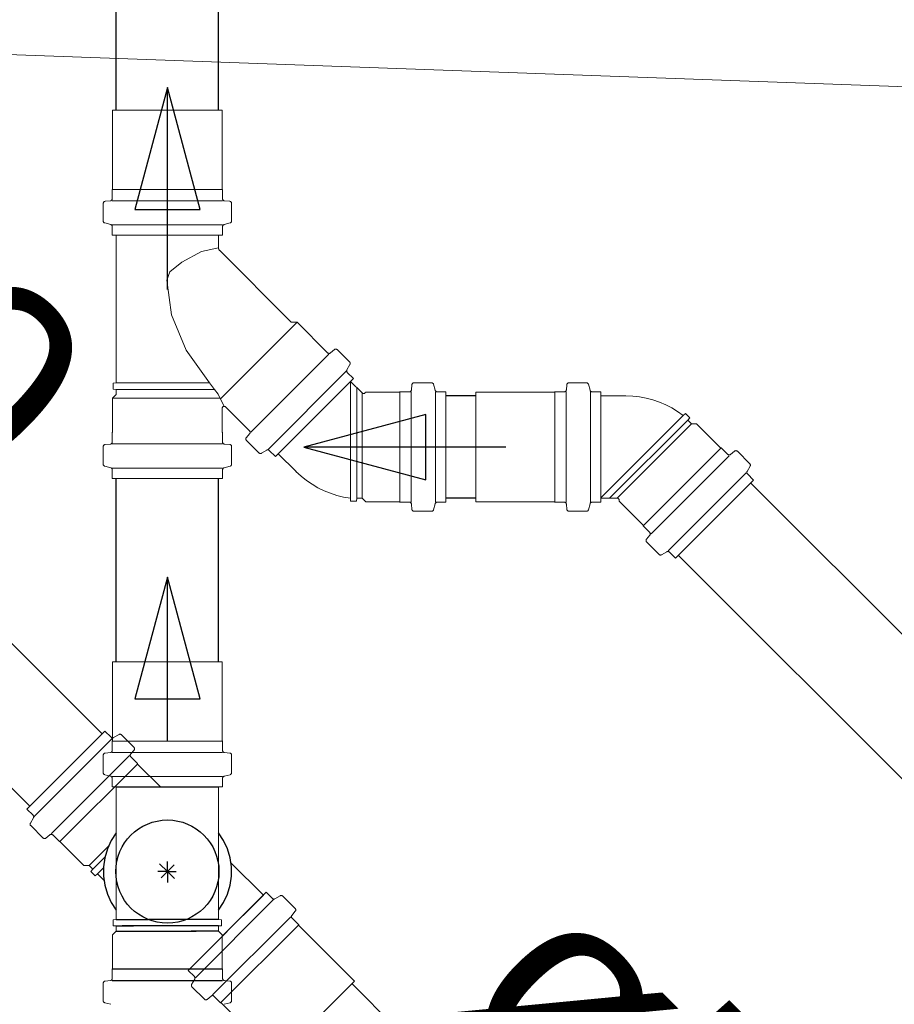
# Model space of a CAD drawing. Header units: millimetres. Extents: x 567 to 934, y -1 to 364.
# Tile 264 of 656: x 625.718 to 626.584, y 235.629 to 236.604. Entities that reach past the tile are written whole.
import ezdxf

# ---------------------------------------------------------------- set-up
doc = ezdxf.new("R2010")
doc.units = ezdxf.units.MM
doc.header["$MEASUREMENT"] = 0
doc.linetypes.add('NULL', pattern=[0])
doc.layers.add('ARQ FINA', color=8, linetype='Continuous')
doc.layers.add('SIMBOLOS INT', color=14, linetype='Continuous')
for name, color, linetype, lineweight in [('CV-Condutos', 14, 'Continuous', 25), ('CV-Sentido conduto', 14, 'Continuous', 30), ('Simbolos', 14, 'Continuous', 20), ('Simbolos_int', 14, 'Continuous', 15), ('TQ-Condutos', 14, 'Continuous', 25), ('TQ-Textos conduto', 7, 'Continuous', 9)]:
    doc.layers.add(name, color=color, linetype=linetype, lineweight=lineweight)
doc.styles.add('Arial', font='arial.ttf')

msp = doc.modelspace()

# ---------------------------------------------------------------- linework, layer by layer
at = {"layer": 'ARQ FINA', "lineweight": 5}
msp.add_line((625.01942, 236.59476), (630.25942, 236.40621), dxfattribs=at)
at = {"layer": 'CV-Condutos'}
for p, q in [((625.81322, 236.51479), (625.81322, 236.62476)), ((625.91462, 236.51479), (625.91462, 236.62476)), ((626.16942, 236.23169), (626.13991, 236.23169)), ((625.81322, 235.96806), (625.81322, 236.14979)), ((625.91462, 235.96806), (625.91462, 236.14979)), ((627.14558, 235.44172), (626.44202, 236.14528)), ((626.16942, 236.13029), (626.13991, 236.13029)), ((627.07388, 235.37002), (626.37032, 236.07358))]:
    msp.add_line(p, q, dxfattribs=at)
at = {"layer": 'CV-Sentido conduto'}
for p, q in [((625.86392, 236.53717), (625.83157, 236.41643)), ((625.89627, 236.41643), (625.86392, 236.53717)), ((625.83157, 236.41643), (625.89627, 236.41643)), ((626.12001, 236.21334), (625.99927, 236.18099)), ((626.12001, 236.14863), (626.12001, 236.21334)), ((625.99927, 236.18099), (626.12001, 236.14863)), ((625.86392, 236.05205), (625.83157, 235.93131)), ((625.89627, 235.93131), (625.86392, 236.05205)), ((625.83157, 235.93131), (625.89627, 235.93131))]:
    msp.add_line(p, q, dxfattribs=at)
for points in [[(625.86392, 236.33717), (625.86392, 236.53717)], [(626.19927, 236.18099), (625.99927, 236.18099)], [(625.86392, 235.88921), (625.86392, 236.05205)]]:
    msp.add_lwpolyline(points, dxfattribs=at)
at = {"layer": 'Simbolos'}
for p, q in [((625.80962, 236.43669), (625.80962, 236.51479)), ((625.91822, 236.43669), (625.91822, 236.51479)), ((625.80922, 236.43629), (625.80962, 236.43669)), ((625.80922, 236.42693), (625.80922, 236.43629)), ((625.91862, 236.43629), (625.91822, 236.43669)), ((625.91862, 236.42693), (625.91862, 236.43629)), ((625.80032, 236.40495), (625.80032, 236.42247)), ((625.80214, 236.42447), (625.8074, 236.42493)), ((625.9257, 236.42447), (625.92044, 236.42493)), ((625.92752, 236.40495), (625.92752, 236.42247)), ((625.8018, 236.40301), (625.80774, 236.40143)), ((625.92604, 236.40301), (625.9201, 236.40143)), ((625.80922, 236.39079), (625.80922, 236.39949)), ((625.91862, 236.39079), (625.80922, 236.39079)), ((625.81322, 236.24447), (625.81322, 236.39079)), ((625.81322, 236.39079), (625.91462, 236.39079)), ((625.91462, 236.37803), (625.91462, 236.39079)), ((625.91862, 236.39079), (625.91862, 236.39949)), ((625.98668, 236.30473), (625.9155, 236.37591)), ((625.99234, 236.30473), (625.91642, 236.22881)), ((625.99234, 236.30473), (625.98668, 236.30473)), ((626.02272, 236.27435), (625.99234, 236.30473)), ((626.02944, 236.27761), (626.02542, 236.27423)), ((626.04454, 236.26511), (626.03214, 236.27749)), ((625.94666, 236.19569), (626.024, 236.27305)), ((625.96366, 236.17867), (626.04102, 236.25603)), ((626.04486, 236.26269), (626.0418, 236.25737)), ((626.04826, 236.24879), (626.0421, 236.25495)), ((625.81322, 236.24447), (625.81022, 236.24421)), ((625.81022, 236.23833), (625.81022, 236.24421)), ((625.81322, 236.24447), (625.90548, 236.24447)), ((625.9105, 236.23807), (625.90548, 236.24447)), ((625.9709, 236.17145), (626.04826, 236.24879)), ((626.05685, 236.23455), (626.04543, 236.24597)), ((626.12575, 236.24459), (626.10823, 236.24459)), ((626.27926, 236.24459), (626.26174, 236.24459)), ((625.81322, 236.23807), (625.81022, 236.23833)), ((625.81322, 236.23287), (625.81322, 236.23807)), ((625.81322, 236.23807), (625.9105, 236.23807)), ((626.06041, 236.23529), (626.05967, 236.23455)), ((626.09401, 236.23529), (626.06041, 236.23529)), ((626.09441, 236.23569), (626.09401, 236.23529)), ((626.10377, 236.23569), (626.09441, 236.23569)), ((626.10623, 236.24277), (626.10577, 236.23751)), ((626.12769, 236.24311), (626.12927, 236.23717)), ((626.13991, 236.23569), (626.13121, 236.23569)), ((626.13991, 236.12629), (626.13991, 236.23569)), ((626.24752, 236.23529), (626.16942, 236.23529)), ((626.24792, 236.23569), (626.24752, 236.23529)), ((626.25728, 236.23569), (626.24792, 236.23569)), ((626.25974, 236.24277), (626.25928, 236.23751)), ((626.2812, 236.24311), (626.28278, 236.23717)), ((626.29342, 236.23569), (626.28472, 236.23569)), ((626.29342, 236.23569), (626.29342, 236.12629)), ((625.80962, 236.22927), (625.81322, 236.23287)), ((625.91622, 236.22927), (625.80962, 236.22927)), ((625.80962, 236.19567), (625.80962, 236.22927)), ((626.31834, 236.23169), (626.29342, 236.23169)), ((625.91822, 236.19567), (625.91822, 236.21929)), ((625.94536, 236.19699), (625.92164, 236.22071)), ((626.37506, 236.21224), (626.37738, 236.21416)), ((626.38152, 236.21002), (626.37738, 236.21416)), ((626.37959, 236.20771), (626.38152, 236.21002)), ((626.38326, 236.20404), (626.37959, 236.20771)), ((625.80922, 236.19527), (625.80962, 236.19567)), ((625.91862, 236.19527), (625.91822, 236.19567)), ((626.38835, 236.20404), (626.38326, 236.20404)), ((626.41211, 236.18028), (626.38835, 236.20404)), ((625.80922, 236.18591), (625.80922, 236.19527)), ((625.91862, 236.18591), (625.91862, 236.19527)), ((625.94208, 236.19025), (625.94548, 236.19429)), ((625.9546, 236.17515), (625.9422, 236.18755)), ((625.80032, 236.16395), (625.80032, 236.18147)), ((625.80214, 236.18347), (625.8074, 236.18393)), ((625.80922, 236.18409), (625.91862, 236.18409)), ((625.9257, 236.18347), (625.92044, 236.18393)), ((625.92752, 236.16395), (625.92752, 236.18147)), ((625.95702, 236.17485), (625.96234, 236.17791)), ((625.9709, 236.17145), (625.96476, 236.17759)), ((626.41268, 236.18028), (626.41211, 236.18028)), ((626.4193, 236.17366), (626.41268, 236.18028)), ((626.42604, 236.17693), (626.422, 236.17353)), ((626.44113, 236.16441), (626.42874, 236.1768)), ((625.99135, 236.15665), (625.97373, 236.17427)), ((625.8018, 236.16201), (625.80774, 236.16041)), ((625.80922, 236.16003), (625.91862, 236.16003)), ((625.80922, 236.14979), (625.80922, 236.15849)), ((625.91862, 236.14979), (625.91862, 236.15849)), ((625.92604, 236.16201), (625.9201, 236.16041)), ((626.44146, 236.16199), (626.43837, 236.15668)), ((625.80922, 236.14979), (625.91862, 236.14979)), ((626.44485, 236.14811), (626.36749, 236.07075)), ((626.44485, 236.14811), (626.4387, 236.15426)), ((626.04521, 236.13029), (626.04549, 236.12729)), ((626.05135, 236.12729), (626.04549, 236.12729)), ((626.05161, 236.13029), (626.05135, 236.12729)), ((626.05681, 236.13029), (626.05161, 236.13029)), ((626.06041, 236.12669), (626.05681, 236.13029)), ((626.30957, 236.13029), (626.29342, 236.13029)), ((626.31156, 236.12725), (626.31156, 236.12829)), ((626.33532, 236.10349), (626.31156, 236.12725)), ((626.09401, 236.12669), (626.06041, 236.12669)), ((626.09441, 236.12629), (626.09401, 236.12669)), ((626.10377, 236.12629), (626.09441, 236.12629)), ((626.10623, 236.11921), (626.10577, 236.12447)), ((626.12575, 236.11739), (626.10823, 236.11739)), ((626.12769, 236.11887), (626.12927, 236.12481)), ((626.13991, 236.12629), (626.13121, 236.12629)), ((626.24752, 236.12669), (626.16942, 236.12669)), ((626.24792, 236.12629), (626.24752, 236.12669)), ((626.25728, 236.12629), (626.24792, 236.12629)), ((626.25974, 236.11921), (626.25928, 236.12447)), ((626.27926, 236.11739), (626.26174, 236.11739)), ((626.2812, 236.11887), (626.28278, 236.12481)), ((626.29342, 236.12629), (626.28472, 236.12629)), ((626.33532, 236.10292), (626.33532, 236.10349)), ((626.34194, 236.0963), (626.33532, 236.10292)), ((626.33867, 236.08956), (626.34207, 236.0936)), ((626.35119, 236.07447), (626.3388, 236.08686)), ((626.35361, 236.07414), (626.35892, 236.07723)), ((626.36749, 236.07075), (626.36134, 236.0769)), ((625.80962, 235.88996), (625.80962, 235.96806)), ((625.91822, 235.88996), (625.91822, 235.96806)), ((625.80205, 235.8995), (625.72469, 235.82214)), ((625.80205, 235.8995), (625.8082, 235.89335)), ((625.81594, 235.89611), (625.81062, 235.89302)), ((625.81835, 235.89578), (625.83074, 235.88339)), ((625.80922, 235.88956), (625.80962, 235.88996)), ((625.80922, 235.8802), (625.80922, 235.88956)), ((625.91862, 235.88956), (625.91822, 235.88996)), ((625.91862, 235.8802), (625.91862, 235.88956)), ((625.80032, 235.85822), (625.80032, 235.87574)), ((625.80214, 235.87774), (625.8074, 235.8782)), ((625.83087, 235.88069), (625.82748, 235.87665)), ((625.8276, 235.87394), (625.83422, 235.86733)), ((625.9257, 235.87774), (625.92044, 235.8782)), ((625.92752, 235.85822), (625.92752, 235.87574)), ((625.83422, 235.86733), (625.83422, 235.86676)), ((625.83422, 235.86676), (625.8569, 235.84408)), ((625.8018, 235.85628), (625.80774, 235.8547)), ((625.92604, 235.85628), (625.9201, 235.8547)), ((625.80922, 235.84406), (625.80922, 235.85276)), ((625.91862, 235.84406), (625.91862, 235.85276)), ((625.91862, 235.84406), (625.80922, 235.84406)), ((625.81322, 235.72187), (625.81322, 235.84406)), ((625.91462, 235.72187), (625.91462, 235.84406)), ((625.72469, 235.82214), (625.73084, 235.81599)), ((625.72808, 235.80825), (625.73117, 235.81357)), ((625.72841, 235.80584), (625.7408, 235.79345)), ((625.7435, 235.79332), (625.74754, 235.79671)), ((625.75024, 235.79659), (625.75686, 235.78997)), ((625.75686, 235.78997), (625.75743, 235.78997)), ((625.75743, 235.78997), (625.78119, 235.76621)), ((625.78119, 235.76621), (625.78628, 235.76621)), ((625.78628, 235.76621), (625.78996, 235.76253)), ((625.92692, 235.76897), (625.95903, 235.73687)), ((625.78996, 235.76253), (625.78802, 235.76023)), ((625.78802, 235.76023), (625.79216, 235.75608)), ((625.79448, 235.75801), (625.79216, 235.75608)), ((625.79448, 235.75801), (625.80092, 235.75157)), ((625.8845, 235.66234), (625.96185, 235.73969)), ((625.96185, 235.73969), (625.96801, 235.73354)), ((625.97574, 235.7363), (625.97042, 235.73322)), ((625.97816, 235.73597), (625.99055, 235.72359)), ((625.81322, 235.71277), (625.81322, 235.72187)), ((625.91462, 235.71277), (625.91462, 235.72187)), ((625.99068, 235.72088), (625.98728, 235.71684)), ((625.81322, 235.71277), (625.81022, 235.71248)), ((625.81022, 235.70663), (625.81022, 235.71248)), ((625.91462, 235.71277), (625.91762, 235.71248)), ((625.91762, 235.70663), (625.91762, 235.71248)), ((625.98741, 235.71414), (625.99403, 235.70752)), ((625.99403, 235.70752), (625.99403, 235.70695)), ((625.80961, 235.69756), (625.81322, 235.70117)), ((625.81322, 235.70637), (625.81022, 235.70663)), ((625.81322, 235.70117), (625.81322, 235.70637)), ((625.91462, 235.70637), (625.91762, 235.70663)), ((625.91462, 235.70117), (625.91462, 235.70637)), ((625.91823, 235.69756), (625.91462, 235.70117)), ((625.99403, 235.70695), (626.04925, 235.65173)), ((625.80961, 235.66396), (625.80961, 235.69756)), ((625.91823, 235.66396), (625.91823, 235.69756)), ((625.80922, 235.66357), (625.80961, 235.66396)), ((625.80922, 235.6542), (625.80922, 235.66357)), ((625.8845, 235.66234), (625.89065, 235.65618)), ((625.91862, 235.66357), (625.91823, 235.66396)), ((625.91862, 235.6542), (625.91862, 235.66357)), ((625.80032, 235.63224), (625.80032, 235.64975)), ((625.80215, 235.65174), (625.80739, 235.65221)), ((625.88789, 235.64845), (625.89097, 235.65377)), ((625.92569, 235.65174), (625.92045, 235.65221)), ((625.92752, 235.63224), (625.92752, 235.64975)), ((625.88822, 235.64603), (625.9006, 235.63364)), ((625.80179, 235.63029), (625.80773, 235.62871)), ((625.90331, 235.63351), (625.90735, 235.63691)), ((625.91005, 235.63678), (625.91667, 235.63016)), ((625.91667, 235.63016), (625.91724, 235.63016)), ((625.91724, 235.63016), (625.97246, 235.57494)), ((625.92605, 235.63029), (625.92011, 235.62871))]:
    msp.add_line(p, q, dxfattribs=at)
for points in [[(625.80215, 236.42446), (625.80182, 236.4244), (625.80151, 236.42429), (625.80122, 236.42414), (625.80096, 236.42393), (625.80074, 236.42369), (625.80056, 236.42342), (625.80043, 236.42311), (625.80035, 236.42279), (625.80032, 236.42247)], [(625.80739, 236.42493), (625.80772, 236.42499), (625.80803, 236.4251), (625.80832, 236.42526), (625.80858, 236.42546), (625.8088, 236.4257), (625.80898, 236.42598), (625.80911, 236.42628), (625.80919, 236.4266), (625.80922, 236.42693)], [(625.91862, 236.42693), (625.91865, 236.4266), (625.91873, 236.42628), (625.91886, 236.42598), (625.91904, 236.4257), (625.91926, 236.42546), (625.91952, 236.42526), (625.91981, 236.4251), (625.92012, 236.42499), (625.92045, 236.42493)], [(625.92752, 236.42247), (625.92749, 236.42279), (625.92741, 236.42311), (625.92728, 236.42342), (625.9271, 236.42369), (625.92688, 236.42393), (625.92662, 236.42414), (625.92633, 236.42429), (625.92602, 236.4244), (625.92569, 236.42446)], [(625.80032, 236.40495), (625.80034, 236.40466), (625.8004, 236.40437), (625.80051, 236.4041), (625.80065, 236.40385), (625.80083, 236.40362), (625.80103, 236.40341), (625.80127, 236.40324), (625.80153, 236.40311), (625.8018, 236.40301)], [(625.80922, 236.39949), (625.8092, 236.39978), (625.80914, 236.40006), (625.80903, 236.40033), (625.80889, 236.40059), (625.80871, 236.40082), (625.8085, 236.40102), (625.80827, 236.40119), (625.80801, 236.40132), (625.80774, 236.40142)], [(625.9201, 236.40142), (625.91983, 236.40132), (625.91957, 236.40119), (625.91933, 236.40102), (625.91913, 236.40082), (625.91895, 236.40059), (625.91881, 236.40033), (625.9187, 236.40006), (625.91864, 236.39978), (625.91862, 236.39949)], [(625.92604, 236.40301), (625.92631, 236.40311), (625.92657, 236.40324), (625.9268, 236.40341), (625.92701, 236.40362), (625.92719, 236.40385), (625.92733, 236.4041), (625.92744, 236.40437), (625.9275, 236.40466), (625.92752, 236.40495)], [(625.91462, 236.37835), (625.89768, 236.37485), (625.87806, 236.36405), (625.86642, 236.35457)], [(625.91462, 236.37803), (625.91463, 236.37776), (625.91466, 236.37751), (625.91472, 236.37725), (625.9148, 236.377), (625.9149, 236.37676), (625.91502, 236.37653), (625.91516, 236.37631), (625.91532, 236.3761), (625.9155, 236.3759)], [(625.86642, 236.35457), (625.8635, 236.34631), (625.86812, 236.31215), (625.8826, 236.27707), (625.90548, 236.24447)], [(626.02271, 236.27435), (626.02296, 236.27414), (626.02324, 236.27397), (626.02355, 236.27385), (626.02387, 236.27378), (626.0242, 236.27377), (626.02452, 236.27381), (626.02484, 236.2739), (626.02514, 236.27404), (626.0254, 236.27423)], [(626.03215, 236.2775), (626.0319, 236.27771), (626.03162, 236.27788), (626.03131, 236.278), (626.03099, 236.27807), (626.03066, 236.27808), (626.03033, 236.27804), (626.03002, 236.27795), (626.02972, 236.27781), (626.02945, 236.27762)], [(626.04487, 236.26269), (626.045, 236.26295), (626.04509, 236.26323), (626.04513, 236.26351), (626.04514, 236.2638), (626.0451, 236.26409), (626.04502, 236.26437), (626.0449, 236.26464), (626.04474, 236.26488), (626.04455, 236.2651)], [(626.04179, 236.25737), (626.04166, 236.2571), (626.04157, 236.25683), (626.04153, 236.25654), (626.04152, 236.25625), (626.04156, 236.25596), (626.04164, 236.25568), (626.04176, 236.25542), (626.04192, 236.25517), (626.04211, 236.25495)], [(626.10823, 236.24459), (626.1079, 236.24456), (626.10758, 236.24448), (626.10728, 236.24435), (626.107, 236.24417), (626.10676, 236.24394), (626.10656, 236.24369), (626.1064, 236.2434), (626.10629, 236.24309), (626.10624, 236.24276)], [(626.12768, 236.2431), (626.12759, 236.24338), (626.12745, 236.24364), (626.12728, 236.24387), (626.12708, 236.24408), (626.12685, 236.24426), (626.12659, 236.2444), (626.12632, 236.2445), (626.12604, 236.24457), (626.12575, 236.24459)], [(626.26174, 236.24459), (626.26141, 236.24456), (626.26109, 236.24448), (626.26079, 236.24435), (626.26051, 236.24417), (626.26027, 236.24394), (626.26007, 236.24369), (626.25991, 236.2434), (626.2598, 236.24309), (626.25974, 236.24276)], [(626.28119, 236.2431), (626.28109, 236.24338), (626.28096, 236.24364), (626.28079, 236.24387), (626.28059, 236.24408), (626.28036, 236.24426), (626.2801, 236.2444), (626.27983, 236.2445), (626.27955, 236.24457), (626.27926, 236.24459)], [(625.9105, 236.23807), (625.91428, 236.23343), (625.92012, 236.22129)], [(626.05686, 236.23455), (626.05712, 236.23433), (626.05742, 236.23415), (626.05775, 236.23403), (626.0581, 236.23397), (626.05844, 236.23397), (626.05879, 236.23403), (626.05911, 236.23415), (626.05942, 236.23433), (626.05968, 236.23455)], [(626.10377, 236.23569), (626.1041, 236.23571), (626.10442, 236.23579), (626.10472, 236.23593), (626.10499, 236.23611), (626.10524, 236.23633), (626.10544, 236.23659), (626.1056, 236.23688), (626.10571, 236.23719), (626.10576, 236.23751)], [(626.12928, 236.23717), (626.12937, 236.23689), (626.12951, 236.23664), (626.12968, 236.2364), (626.12988, 236.23619), (626.13011, 236.23602), (626.13036, 236.23587), (626.13064, 236.23577), (626.13092, 236.23571), (626.13121, 236.23569)], [(626.25728, 236.23569), (626.25761, 236.23571), (626.25792, 236.23579), (626.25823, 236.23593), (626.2585, 236.23611), (626.25875, 236.23633), (626.25895, 236.23659), (626.25911, 236.23688), (626.25921, 236.23719), (626.25927, 236.23751)], [(626.28279, 236.23717), (626.28288, 236.23689), (626.28302, 236.23664), (626.28319, 236.2364), (626.28339, 236.23619), (626.28362, 236.23602), (626.28387, 236.23587), (626.28414, 236.23577), (626.28443, 236.23571), (626.28472, 236.23569)], [(626.37506, 236.21224), (626.36953, 236.21617), (626.36374, 236.21968), (626.3577, 236.22278), (626.35146, 236.22543), (626.34505, 236.22763), (626.33849, 236.22936), (626.33183, 236.23062), (626.32509, 236.2314), (626.31832, 236.2317)], [(625.92163, 236.2207), (625.92144, 236.22087), (625.92122, 236.22102), (625.92098, 236.22113), (625.92074, 236.22122), (625.92048, 236.22127), (625.92022, 236.22129), (625.91996, 236.22127), (625.9197, 236.22122), (625.91945, 236.22113), (625.91922, 236.22102), (625.919, 236.22087), (625.91881, 236.2207), (625.91863, 236.2205), (625.91849, 236.22029), (625.91837, 236.22005), (625.91829, 236.2198), (625.91824, 236.21955), (625.91822, 236.21929)], [(625.94547, 236.19428), (625.94566, 236.19455), (625.94581, 236.19485), (625.9459, 236.19516), (625.94594, 236.19549), (625.94592, 236.19582), (625.94586, 236.19614), (625.94574, 236.19645), (625.94557, 236.19673), (625.94535, 236.19698)], [(625.80739, 236.18391), (625.80772, 236.18397), (625.80803, 236.18408), (625.80832, 236.18424), (625.80858, 236.18444), (625.8088, 236.18468), (625.80898, 236.18496), (625.80911, 236.18526), (625.80919, 236.18558), (625.80922, 236.18591)], [(625.91862, 236.18591), (625.91865, 236.18558), (625.91873, 236.18526), (625.91886, 236.18496), (625.91904, 236.18468), (625.91926, 236.18444), (625.91952, 236.18424), (625.91981, 236.18408), (625.92012, 236.18397), (625.92045, 236.18391)], [(625.94209, 236.19025), (625.9419, 236.18998), (625.94175, 236.18969), (625.94166, 236.18937), (625.94162, 236.18904), (625.94164, 236.18871), (625.9417, 236.18839), (625.94182, 236.18809), (625.94199, 236.1878), (625.94221, 236.18755)], [(625.80215, 236.18346), (625.80182, 236.1834), (625.80151, 236.18329), (625.80122, 236.18314), (625.80096, 236.18293), (625.80074, 236.18269), (625.80056, 236.18242), (625.80043, 236.18211), (625.80035, 236.18179), (625.80032, 236.18147)], [(625.92752, 236.18147), (625.92749, 236.18179), (625.92741, 236.18211), (625.92728, 236.18242), (625.9271, 236.18269), (625.92688, 236.18293), (625.92662, 236.18314), (625.92633, 236.18329), (625.92602, 236.1834), (625.92569, 236.18346)], [(625.96475, 236.1776), (625.96453, 236.17779), (625.96429, 236.17795), (625.96402, 236.17807), (625.96374, 236.17814), (625.96346, 236.17818), (625.96317, 236.17818), (625.96288, 236.17813), (625.9626, 236.17805), (625.96234, 236.17792)], [(626.42874, 236.1768), (626.42849, 236.17701), (626.42821, 236.17718), (626.4279, 236.1773), (626.42758, 236.17737), (626.42725, 236.17738), (626.42692, 236.17734), (626.42661, 236.17725), (626.42631, 236.17711), (626.42604, 236.17692)], [(625.95461, 236.17515), (625.95483, 236.17496), (625.95507, 236.17481), (625.95534, 236.17469), (625.95561, 236.17461), (625.9559, 236.17457), (625.95619, 236.17457), (625.95648, 236.17462), (625.95676, 236.17471), (625.95702, 236.17483)], [(626.4193, 236.17366), (626.41955, 236.17345), (626.41983, 236.17328), (626.42014, 236.17316), (626.42046, 236.17309), (626.42079, 236.17308), (626.42112, 236.17312), (626.42143, 236.17321), (626.42173, 236.17335), (626.422, 236.17354)], [(625.80032, 236.16395), (625.80034, 236.16366), (625.8004, 236.16337), (625.80051, 236.1631), (625.80065, 236.16285), (625.80083, 236.16262), (625.80103, 236.16241), (625.80127, 236.16224), (625.80153, 236.16211), (625.8018, 236.16201)], [(625.80922, 236.15849), (625.8092, 236.15878), (625.80914, 236.15906), (625.80903, 236.15933), (625.80889, 236.15959), (625.80871, 236.15982), (625.8085, 236.16002), (625.80827, 236.16019), (625.80801, 236.16032), (625.80774, 236.16042)], [(625.9201, 236.16042), (625.91983, 236.16032), (625.91957, 236.16019), (625.91933, 236.16002), (625.91913, 236.15982), (625.91895, 236.15959), (625.91881, 236.15933), (625.9187, 236.15906), (625.91864, 236.15878), (625.91862, 236.15849)], [(625.92604, 236.16201), (625.92631, 236.16211), (625.92657, 236.16224), (625.9268, 236.16241), (625.92701, 236.16262), (625.92719, 236.16285), (625.92733, 236.1631), (625.92744, 236.16337), (625.9275, 236.16366), (625.92752, 236.16395)], [(625.99133, 236.15665), (625.99633, 236.15207), (626.00164, 236.14786), (626.00725, 236.14404), (626.01311, 236.14063), (626.0192, 236.13765), (626.02549, 236.13511), (626.03194, 236.13303), (626.03852, 236.13142), (626.04521, 236.13028)], [(626.43838, 236.15667), (626.43826, 236.15641), (626.43817, 236.15613), (626.43812, 236.15585), (626.43812, 236.15556), (626.43816, 236.15527), (626.43823, 236.15499), (626.43835, 236.15472), (626.43851, 236.15448), (626.4387, 236.15426)], [(626.44145, 236.162), (626.44158, 236.16226), (626.44166, 236.16254), (626.44171, 236.16282), (626.44171, 236.16311), (626.44168, 236.1634), (626.4416, 236.16368), (626.44148, 236.16395), (626.44132, 236.16419), (626.44113, 236.16441)], [(626.31157, 236.12828), (626.31154, 236.12863), (626.31145, 236.12896), (626.3113, 236.12928), (626.3111, 236.12956), (626.31085, 236.12981), (626.31057, 236.13001), (626.31025, 236.13016), (626.30991, 236.13025), (626.30957, 236.13028)], [(626.10576, 236.12446), (626.10571, 236.12479), (626.1056, 236.1251), (626.10544, 236.12539), (626.10524, 236.12564), (626.10499, 236.12587), (626.10472, 236.12605), (626.10442, 236.12618), (626.1041, 236.12626), (626.10377, 236.12629)], [(626.10624, 236.11921), (626.10629, 236.11889), (626.1064, 236.11858), (626.10656, 236.11829), (626.10676, 236.11803), (626.107, 236.11781), (626.10728, 236.11763), (626.10758, 236.11749), (626.1079, 236.11741), (626.10823, 236.11739)], [(626.12575, 236.11739), (626.12604, 236.11741), (626.12632, 236.11747), (626.12659, 236.11757), (626.12685, 236.11772), (626.12708, 236.11789), (626.12728, 236.1181), (626.12745, 236.11834), (626.12759, 236.11859), (626.12768, 236.11887)], [(626.13121, 236.12629), (626.13092, 236.12627), (626.13064, 236.1262), (626.13036, 236.1261), (626.13011, 236.12596), (626.12988, 236.12578), (626.12968, 236.12557), (626.12951, 236.12534), (626.12937, 236.12508), (626.12928, 236.1248)], [(626.25927, 236.12446), (626.25921, 236.12479), (626.25911, 236.1251), (626.25895, 236.12539), (626.25875, 236.12564), (626.2585, 236.12587), (626.25823, 236.12605), (626.25792, 236.12618), (626.25761, 236.12626), (626.25728, 236.12629)], [(626.25974, 236.11921), (626.2598, 236.11889), (626.25991, 236.11858), (626.26007, 236.11829), (626.26027, 236.11803), (626.26051, 236.11781), (626.26079, 236.11763), (626.26109, 236.11749), (626.26141, 236.11741), (626.26174, 236.11739)], [(626.27926, 236.11739), (626.27955, 236.11741), (626.27983, 236.11747), (626.2801, 236.11757), (626.28036, 236.11772), (626.28059, 236.11789), (626.28079, 236.1181), (626.28096, 236.11834), (626.28109, 236.11859), (626.28119, 236.11887)], [(626.28472, 236.12629), (626.28443, 236.12627), (626.28414, 236.1262), (626.28387, 236.1261), (626.28362, 236.12596), (626.28339, 236.12578), (626.28319, 236.12557), (626.28302, 236.12534), (626.28288, 236.12508), (626.28279, 236.1248)], [(626.33868, 236.08956), (626.33849, 236.08929), (626.33835, 236.08899), (626.33826, 236.08867), (626.33822, 236.08835), (626.33823, 236.08802), (626.3383, 236.0877), (626.33842, 236.08739), (626.33859, 236.08711), (626.3388, 236.08686)], [(626.34206, 236.0936), (626.34225, 236.09387), (626.34239, 236.09417), (626.34248, 236.09448), (626.34252, 236.09481), (626.34251, 236.09514), (626.34244, 236.09546), (626.34232, 236.09577), (626.34215, 236.09605), (626.34194, 236.0963)], [(626.35119, 236.07447), (626.35141, 236.07428), (626.35165, 236.07412), (626.35192, 236.074), (626.3522, 236.07392), (626.35249, 236.07389), (626.35278, 236.07389), (626.35306, 236.07394), (626.35334, 236.07402), (626.3536, 236.07415)], [(626.36134, 236.0769), (626.36112, 236.07709), (626.36088, 236.07725), (626.36061, 236.07737), (626.36033, 236.07744), (626.36004, 236.07748), (626.35975, 236.07748), (626.35947, 236.07743), (626.35919, 236.07734), (626.35893, 236.07722)], [(625.8082, 235.89335), (625.80842, 235.89316), (625.80866, 235.893), (625.80893, 235.89288), (625.80921, 235.8928), (625.8095, 235.89277), (625.80979, 235.89277), (625.81007, 235.89282), (625.81035, 235.8929), (625.81061, 235.89303)], [(625.81835, 235.89578), (625.81813, 235.89597), (625.81789, 235.89613), (625.81762, 235.89625), (625.81734, 235.89632), (625.81706, 235.89636), (625.81676, 235.89636), (625.81648, 235.89631), (625.8162, 235.89622), (625.81594, 235.8961)], [(625.83086, 235.88069), (625.83105, 235.88096), (625.83119, 235.88126), (625.83129, 235.88157), (625.83133, 235.8819), (625.83131, 235.88223), (625.83124, 235.88255), (625.83112, 235.88286), (625.83095, 235.88314), (625.83074, 235.88339)], [(625.80215, 235.87774), (625.80182, 235.87768), (625.80151, 235.87757), (625.80122, 235.87741), (625.80096, 235.87721), (625.80074, 235.87697), (625.80056, 235.87669), (625.80043, 235.87639), (625.80035, 235.87607), (625.80032, 235.87574)], [(625.80739, 235.87821), (625.80772, 235.87827), (625.80803, 235.87837), (625.80832, 235.87853), (625.80858, 235.87873), (625.8088, 235.87898), (625.80898, 235.87925), (625.80911, 235.87956), (625.80919, 235.87987), (625.80922, 235.8802)], [(625.82748, 235.87664), (625.82729, 235.87638), (625.82715, 235.87608), (625.82706, 235.87576), (625.82702, 235.87544), (625.82703, 235.87511), (625.8271, 235.87479), (625.82722, 235.87448), (625.82739, 235.8742), (625.8276, 235.87394)], [(625.91862, 235.8802), (625.91865, 235.87987), (625.91873, 235.87956), (625.91886, 235.87925), (625.91904, 235.87898), (625.91926, 235.87873), (625.91952, 235.87853), (625.91981, 235.87837), (625.92012, 235.87827), (625.92045, 235.87821)], [(625.92752, 235.87574), (625.92749, 235.87607), (625.92741, 235.87639), (625.92728, 235.87669), (625.9271, 235.87697), (625.92688, 235.87721), (625.92662, 235.87741), (625.92633, 235.87757), (625.92602, 235.87768), (625.92569, 235.87774)], [(625.80032, 235.85822), (625.80034, 235.85793), (625.8004, 235.85765), (625.80051, 235.85738), (625.80065, 235.85712), (625.80083, 235.85689), (625.80103, 235.85669), (625.80127, 235.85652), (625.80153, 235.85639), (625.8018, 235.85629)], [(625.80922, 235.85276), (625.8092, 235.85305), (625.80914, 235.85334), (625.80903, 235.85361), (625.80889, 235.85386), (625.80871, 235.85409), (625.8085, 235.85429), (625.80827, 235.85446), (625.80801, 235.8546), (625.80774, 235.85469)], [(625.9201, 235.85469), (625.91983, 235.8546), (625.91957, 235.85446), (625.91933, 235.85429), (625.91913, 235.85409), (625.91895, 235.85386), (625.91881, 235.85361), (625.9187, 235.85334), (625.91864, 235.85305), (625.91862, 235.85276)], [(625.92604, 235.85629), (625.92631, 235.85639), (625.92657, 235.85652), (625.9268, 235.85669), (625.92701, 235.85689), (625.92719, 235.85712), (625.92733, 235.85738), (625.92744, 235.85765), (625.9275, 235.85793), (625.92752, 235.85822)], [(625.73116, 235.81358), (625.73129, 235.81384), (625.73137, 235.81412), (625.73142, 235.8144), (625.73142, 235.81469), (625.73139, 235.81498), (625.73131, 235.81526), (625.73119, 235.81553), (625.73103, 235.81577), (625.73084, 235.81599)], [(625.72809, 235.80825), (625.72796, 235.80799), (625.72788, 235.80771), (625.72783, 235.80742), (625.72783, 235.80713), (625.72786, 235.80685), (625.72794, 235.80657), (625.72806, 235.8063), (625.72822, 235.80606), (625.72841, 235.80584)], [(625.75024, 235.79659), (625.74999, 235.7968), (625.74971, 235.79697), (625.7494, 235.79709), (625.74908, 235.79716), (625.74875, 235.79717), (625.74843, 235.79713), (625.74811, 235.79704), (625.74781, 235.7969), (625.74755, 235.79671)], [(625.7408, 235.79345), (625.74105, 235.79324), (625.74133, 235.79307), (625.74164, 235.79295), (625.74196, 235.79288), (625.74229, 235.79286), (625.74262, 235.7929), (625.74293, 235.793), (625.74323, 235.79314), (625.7435, 235.79333)], [(625.96801, 235.73354), (625.96823, 235.73335), (625.96847, 235.7332), (625.96874, 235.73308), (625.96902, 235.733), (625.9693, 235.73296), (625.96959, 235.73296), (625.96988, 235.73301), (625.97016, 235.7331), (625.97042, 235.73322)], [(625.97816, 235.73597), (625.97794, 235.73616), (625.97769, 235.73632), (625.97743, 235.73644), (625.97715, 235.73652), (625.97686, 235.73656), (625.97657, 235.73655), (625.97628, 235.73651), (625.97601, 235.73642), (625.97575, 235.73629)], [(625.99067, 235.72089), (625.99086, 235.72115), (625.991, 235.72145), (625.99109, 235.72177), (625.99113, 235.72209), (625.99112, 235.72242), (625.99105, 235.72275), (625.99093, 235.72305), (625.99076, 235.72333), (625.99055, 235.72359)], [(625.98729, 235.71684), (625.9871, 235.71657), (625.98696, 235.71627), (625.98686, 235.71596), (625.98682, 235.71563), (625.98684, 235.7153), (625.98691, 235.71498), (625.98703, 235.71467), (625.9872, 235.71439), (625.98741, 235.71414)], [(625.80216, 235.65174), (625.80183, 235.65169), (625.80152, 235.65158), (625.80123, 235.65142), (625.80097, 235.65122), (625.80075, 235.65097), (625.80057, 235.6507), (625.80044, 235.6504), (625.80036, 235.65008), (625.80033, 235.64975)], [(625.8074, 235.65223), (625.80772, 235.65228), (625.80803, 235.65239), (625.80832, 235.65255), (625.80858, 235.65275), (625.8088, 235.65299), (625.80898, 235.65327), (625.80912, 235.65357), (625.8092, 235.65389), (625.80922, 235.65422)], [(625.89097, 235.65377), (625.89109, 235.65403), (625.89118, 235.65431), (625.89123, 235.6546), (625.89123, 235.65489), (625.89119, 235.65517), (625.89111, 235.65545), (625.89099, 235.65572), (625.89084, 235.65596), (625.89065, 235.65618)], [(625.91862, 235.65422), (625.91864, 235.65389), (625.91872, 235.65357), (625.91885, 235.65327), (625.91903, 235.65299), (625.91926, 235.65275), (625.91952, 235.65255), (625.91981, 235.65239), (625.92012, 235.65228), (625.92044, 235.65223)], [(625.92751, 235.64975), (625.92748, 235.65008), (625.9274, 235.6504), (625.92727, 235.6507), (625.92709, 235.65097), (625.92687, 235.65122), (625.92661, 235.65142), (625.92632, 235.65158), (625.92601, 235.65169), (625.92568, 235.65174)], [(625.8879, 235.64844), (625.88777, 235.64818), (625.88768, 235.64791), (625.88764, 235.64762), (625.88763, 235.64733), (625.88767, 235.64704), (625.88775, 235.64676), (625.88787, 235.6465), (625.88803, 235.64625), (625.88822, 235.64603)], [(625.80032, 235.63223), (625.80034, 235.63194), (625.8004, 235.63165), (625.8005, 235.63138), (625.80065, 235.63113), (625.80082, 235.6309), (625.80103, 235.6307), (625.80127, 235.63053), (625.80152, 235.63039), (625.8018, 235.6303)], [(625.9006, 235.63364), (625.90086, 235.63343), (625.90114, 235.63326), (625.90144, 235.63314), (625.90177, 235.63307), (625.9021, 235.63306), (625.90242, 235.6331), (625.90274, 235.63319), (625.90303, 235.63333), (625.9033, 235.63352)], [(625.91005, 235.63678), (625.9098, 235.63699), (625.90952, 235.63716), (625.90921, 235.63728), (625.90889, 235.63735), (625.90856, 235.63737), (625.90823, 235.63733), (625.90792, 235.63723), (625.90762, 235.63709), (625.90735, 235.6369)], [(625.92604, 235.6303), (625.92631, 235.63039), (625.92657, 235.63053), (625.92681, 235.6307), (625.92702, 235.6309), (625.92719, 235.63113), (625.92734, 235.63138), (625.92744, 235.63165), (625.9275, 235.63194), (625.92752, 235.63223)]]:
    msp.add_lwpolyline(points, dxfattribs=at)
at = {"layer": 'SIMBOLOS INT'}
for p, q in [((625.80929, 235.89226), (625.73193, 235.8149)), ((625.8263, 235.87525), (625.74894, 235.79789)), ((625.83422, 235.86676), (625.75743, 235.78997)), ((625.81322, 235.84406), (625.91462, 235.84406)), ((625.78628, 235.76621), (625.80553, 235.78546)), ((625.78996, 235.76253), (625.80193, 235.77451)), ((625.86392, 235.76027), (625.85613, 235.76806)), ((625.86392, 235.76027), (625.86392, 235.7702)), ((625.86392, 235.76027), (625.87065, 235.767)), ((625.79448, 235.75801), (625.80042, 235.76395)), ((625.86392, 235.76027), (625.85442, 235.76027)), ((625.86392, 235.76027), (625.8577, 235.75405)), ((625.86392, 235.76027), (625.86392, 235.74927)), ((625.86392, 235.76027), (625.87272, 235.76027)), ((625.86392, 235.76027), (625.87095, 235.75324)), ((625.95903, 235.73687), (625.91823, 235.69607)), ((625.81322, 235.71277), (625.84508, 235.71278)), ((625.91462, 235.71277), (625.84582, 235.71278)), ((625.81322, 235.70637), (625.83016, 235.70637)), ((625.81322, 235.70117), (625.89225, 235.70117)), ((625.91462, 235.70637), (625.81916, 235.70637)), ((625.91462, 235.70117), (625.88741, 235.70117)), ((625.80961, 235.66396), (625.91823, 235.66396)), ((625.80922, 235.65237), (625.91862, 235.65237))]:
    msp.add_line(p, q, dxfattribs=at)
for points in [[(625.81322, 235.79867), (625.80823, 235.79099), (625.8044, 235.78268), (625.8018, 235.77391), (625.80048, 235.76485), (625.80048, 235.75569), (625.8018, 235.74664), (625.8044, 235.73786), (625.80823, 235.72955), (625.81322, 235.72187)], [(625.91462, 235.72187), (625.91961, 235.72955), (625.92344, 235.73786), (625.92604, 235.74664), (625.92735, 235.75569), (625.92735, 235.76485), (625.92604, 235.77391), (625.92344, 235.78268), (625.91961, 235.79099), (625.91462, 235.79867)]]:
    msp.add_lwpolyline(points, dxfattribs=at)
msp.add_circle((625.86392, 235.76027), 0.0511, dxfattribs=at)
at = {"layer": 'Simbolos_int'}
for p, q in [((625.91822, 236.51479), (625.80962, 236.51479)), ((625.91862, 236.43629), (625.80922, 236.43629)), ((625.91862, 236.42509), (625.80922, 236.42509)), ((625.91862, 236.40103), (625.80922, 236.40103)), ((626.04543, 236.24597), (625.97373, 236.17427)), ((626.04521, 236.13029), (626.04521, 236.24577)), ((626.05161, 236.13029), (626.05161, 236.23979)), ((626.05681, 236.13029), (626.05681, 236.23459)), ((626.09441, 236.12629), (626.09441, 236.23569)), ((626.10561, 236.12629), (626.10561, 236.23569)), ((626.12967, 236.12629), (626.12967, 236.23569)), ((626.16942, 236.23529), (626.16942, 236.12669)), ((626.24792, 236.23569), (626.24792, 236.12629)), ((626.25912, 236.23569), (626.25912, 236.12629)), ((626.28318, 236.23569), (626.28318, 236.12629)), ((626.29342, 236.13029), (626.29342, 236.23169)), ((626.37506, 236.21224), (626.2934, 236.13058)), ((626.37959, 236.20771), (626.30216, 236.13029)), ((626.38326, 236.20404), (626.30951, 236.13029)), ((626.41268, 236.18028), (626.33532, 236.10292)), ((626.4206, 236.17236), (626.34324, 236.095)), ((626.43761, 236.15535), (626.36025, 236.07799)), ((625.91822, 235.96806), (625.80962, 235.96806)), ((625.91862, 235.88956), (625.80922, 235.88956)), ((625.91862, 235.87836), (625.80922, 235.87836)), ((625.91862, 235.8543), (625.80922, 235.8543)), ((625.89174, 235.6551), (625.96909, 235.73245)), ((625.90875, 235.63808), (625.98611, 235.71544)), ((625.91667, 235.63016), (625.99403, 235.70752)), ((625.97246, 235.57494), (626.04925, 235.65173))]:
    msp.add_line(p, q, dxfattribs=at)
at = {"layer": 'TQ-Condutos'}
for p, q in [((625.36773, 236.32816), (625.79922, 235.89667)), ((625.29603, 236.25646), (625.72752, 235.82497)), ((626.04671, 235.64918), (626.36264, 235.33325))]:
    msp.add_line(p, q, dxfattribs=at)

# ---------------------------------------------------------------- texts
at = {"layer": 'TQ-Textos conduto', "linetype": 'NULL', "char_height": 0.2, "width": 0.9628049, "attachment_point": 8, "rotation": 314.99989, "line_spacing_factor": 0.6, "style": 'Arial'}
for insert in [(625.48788, 236.28858), (626.30859, 235.45443)]:
    msp.add_mtext('ø50', dxfattribs=dict(at, insert=insert))

doc.saveas('drawing.dxf')
